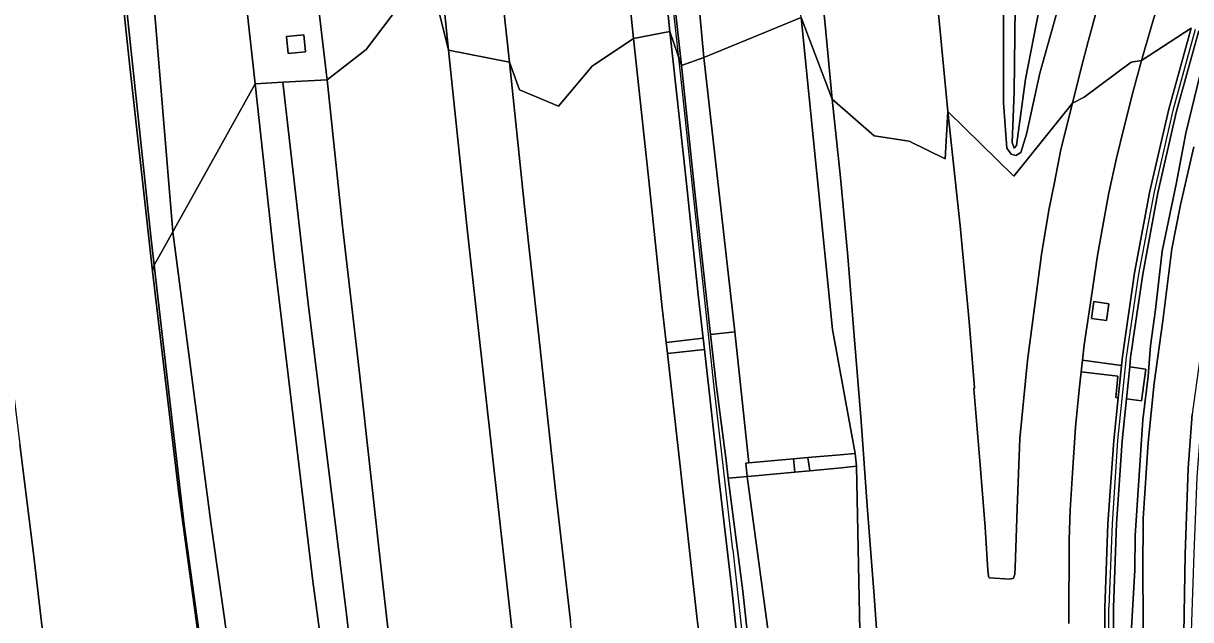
# Model space of a CAD drawing. Extents: x 157648 to 158502, y 379212 to 380938.
# Drawn here: x 157898.4 to 158010.4, y 380519.8 to 380576.9 of the extents above; entities that cross this region are included whole.
import ezdxf

# ---------------------------------------------------------------- set-up
doc = ezdxf.new("R2010")
doc.units = 0
for name, color, linetype in [('IMGEO_Berm_groen', 7, 'Continuous'), ('IMGEO_Berm_open', 7, 'Continuous'), ('IMGEO_Geluidsscherm', 7, 'Continuous'), ('IMGEO_Grasland_overig', 7, 'Continuous'), ('IMGEO_Muur', 7, 'Continuous'), ('IMGEO_Rijbaan_autosnelweg', 7, 'Continuous'), ('IMGEO_Rijbaan_autoweg', 7, 'Continuous'), ('IMGEO_Terreindeel_gesloten', 7, 'Continuous'), ('IMGEO_Terreindeel_open', 7, 'Continuous'), ('IMGEO_Voetpad_op_trap', 7, 'Continuous')]:
    doc.layers.add(name, color=color, linetype=linetype)

msp = doc.modelspace()

# ---------------------------------------------------------------- linework, layer by layer
at = {"layer": 'IMGEO_Berm_groen'}
for points in [[(157912.77, 380556.96), (157920.65, 380571.15), (157920.06, 380576.61), (157918.28, 380592.86), (157917.1, 380607.46), (157914.73, 380630.43), (157912.46, 380653.74), (157910.07, 380679.49), (157906.46, 380711.42), (157904.78, 380735.26), (157902.68, 380763.55), (157900.44, 380770.29), (157900.08, 380760.91), (157900.92, 380734.65), (157901.84, 380705.46), (157903.32, 380673.07), (157904.87, 380644.77), (157907.01, 380616.87), (157910.08, 380584.93), (157910.62, 380582.12), (157910.79, 380580.89)], [(157963.68, 380573.66), (157973, 380577.5), (157968.55, 380611.33), (157966.74, 380629.31), (157962.74, 380656.75), (157958.56, 380686.67), (157954.01, 380714.28), (157949.85, 380743.66), (157947.78, 380753.56), (157947.15, 380759.83), (157946.86, 380762.66), (157946.26, 380762.6), (157946.3, 380759.34), (157947.08, 380747.79), (157946.78, 380739.77), (157949.73, 380717.17), (157951.81, 380693.3), (157954.14, 380668.15), (157956.24, 380643.69), (157959.04, 380618.46), (157961.9, 380593.1)], [(157973, 380577.5), (157963.68, 380573.66), (157966.64, 380547.37), (157968.01, 380534.79), (157972.29, 380535.18), (157973.67, 380535.3), (157976.76, 380535.58), (157978.2, 380535.71), (157976.03, 380547.59)], [(157925.49, 380574.23), (157923.83, 380574.05), (157923.66, 380575.68), (157925.32, 380575.86)], [(157956.93, 380575.51), (157958.35, 380562.47), (157959.7, 380549.67), (157960.07, 380546.35), (157963.61, 380546.76), (157963.17, 380550.63), (157961.94, 380562.21), (157960.42, 380576.15)], [(158010.43, 380576.49), (158005.66, 380573.38), (158004.82, 380570.31), (158003.94, 380566.77), (158003.27, 380564.03), (158002.51, 380560.7), (158001.93, 380557.54), (158001.44, 380554.67), (158000.84, 380550.55), (158000.15, 380546.11), (157999.99, 380544.66), (158003.74, 380544.13), (158003.84, 380545.01), (158004.98, 380553.02), (158006.44, 380560.87), (158008.26, 380568.71)], [(157966.64, 380547.37), (157963.68, 380573.66), (157961.53, 380572.9), (157962.82, 380560.77), (157964.33, 380547.1)], [(157920.65, 380571.15), (157912.77, 380556.96), (157916.41, 380529.08), (157920.91, 380497.37), (157926.81, 380464.48), (157930.9, 380442.15), (157931.12, 380439.89), (157931.55, 380437.17), (157937.56, 380408.94), (157943.45, 380376.02), (157946.69, 380351.07), (157944.76, 380376.37), (157941.89, 380401.64), (157938.34, 380424.83), (157934.91, 380450.09), (157931.84, 380479.05), (157928.98, 380502.87), (157926.19, 380523.45), (157922.48, 380554.44)], [(157999.04, 380569.28), (157993.42, 380562.29), (157987.08, 380568.5), (157988.25, 380557.53), (157989.14, 380548.37), (157989.64, 380542), (157989.56, 380541.91), (157990.19, 380534.61), (157990.67, 380528.64), (157990.91, 380524.52), (157990.99, 380523.95), (157991.05, 380523.79), (157993.05, 380523.64), (157993.37, 380523.74), (157993.51, 380524.12), (157993.55, 380524.75), (157993.72, 380530.41), (157993.99, 380537.14), (157994.72, 380544.61), (157996.06, 380554.79), (157996.78, 380559.04), (157997.3, 380561.7), (157997.93, 380564.84)], [(157954.76, 380292.65), (157953.25, 380305.51), (157946.69, 380351.07), (157943.45, 380376.02), (157937.56, 380408.94), (157931.55, 380437.17), (157931.12, 380439.89), (157929.97, 380439.78), (157929.75, 380442.03), (157930.9, 380442.15), (157926.81, 380464.48), (157920.91, 380497.37), (157916.41, 380529.08), (157912.77, 380556.96), (157910.96, 380553.75), (157913.85, 380528.86), (157918.32, 380496.6), (157923.29, 380464.01), (157928.02, 380436.1), (157932.97, 380408.6), (157939.51, 380372.73), (157944.12, 380344.53), (157950.08, 380305.25), (157952.89, 380291.25)], [(158002.53, 380550.05), (158002.31, 380548.45), (158000.87, 380548.65), (158001.09, 380550.26)]]:
    msp.add_lwpolyline(points, close=True, dxfattribs=at)
for points in [[(157906.46, 380711.42), (157910.07, 380679.49), (157912.46, 380653.74), (157914.73, 380630.43), (157917.1, 380607.46), (157918.28, 380592.86), (157920.06, 380576.61), (157920.65, 380571.15), (157923.31, 380571.3), (157927.57, 380571.53), (157927.46, 380572.3), (157926.43, 380581), (157925.02, 380594.45), (157923.21, 380612.49), (157921.72, 380627.14), (157920.46, 380640.06), (157919.4, 380650.79), (157918.15, 380663.96), (157916.44, 380682.82), (157915.08, 380697.85)], [(157899.5, 380705.53), (157901.02, 380672.54), (157902.68, 380644.65), (157904.79, 380616.5), (157907.64, 380584.83), (157910.64, 380556.54), (157910.96, 380553.75), (157912.77, 380556.96), (157910.79, 380580.89), (157909.69, 380580.73), (157909.54, 380581.93), (157910.62, 380582.12), (157910.08, 380584.93), (157907.01, 380616.87), (157904.87, 380644.77), (157903.32, 380673.07), (157901.84, 380705.46)], [(157899.73, 380689.57), (157900.29, 380677.74), (157901.31, 380661.16), (157902.44, 380643.71), (157903.46, 380628.93), (157904.5, 380615.79), (157906.01, 380598.89), (157907.24, 380586.05), (157908.62, 380572.8), (157910.82, 380553.17), (157910.96, 380553.75), (157910.64, 380556.54), (157907.64, 380584.83), (157904.79, 380616.5), (157902.68, 380644.65), (157901.02, 380672.54), (157899.5, 380705.53)], [(157945.59, 380690.26), (157946.75, 380677.69), (157947.93, 380665.21), (157949.48, 380649.26), (157950.9, 380634.16), (157952.12, 380621.69), (157953.33, 380609.87), (157954.6, 380598.03), (157955.74, 380586.99), (157956.93, 380575.51), (157960.42, 380576.15), (157959.18, 380588.4), (157958.05, 380599.23), (157957.04, 380609.19), (157955.94, 380620.05), (157955.04, 380629.15), (157954.01, 380638.99), (157952.91, 380650.31), (157951.85, 380660.94), (157950.88, 380672.23), (157949.81, 380683.94), (157948.62, 380696.9)], [(157928.04, 380688.26), (157929.59, 380671.26), (157930.94, 380656.51), (157932.56, 380639.78), (157934.2, 380623.39), (157935.86, 380607.04), (157937.48, 380591.3), (157939.2, 380574.36), (157945.04, 380573.24), (157943.52, 380587.22), (157942.27, 380599.62), (157940.95, 380612.76), (157939.74, 380624.47), (157938.51, 380637.16), (157937.46, 380648.25), (157936.13, 380661.77), (157934.86, 380675.26), (157933.67, 380687.87)], [(157984.72, 380687.74), (157985.33, 380679.39), (157985.87, 380669.81), (157987.27, 380655.06), (157988.73, 380639.24), (157990.16, 380618.7), (157991, 380607.21), (157992.49, 380595.91), (157993.27, 380587.32), (157993.54, 380578.5), (157993.43, 380570.36), (157993.26, 380565.51), (157993.45, 380564.99), (157993.68, 380565.24), (157994.52, 380571.61), (157996.14, 380579.81), (157997.63, 380585.59), (157999.11, 380589.81), (158001, 380594.87), (158003.7, 380601.23), (158005.82, 380606.59), (158008.37, 380611.72), (158011.07, 380617.8)], [(158011.07, 380617.8), (158008.37, 380611.72), (158005.82, 380606.59), (158003.7, 380601.23), (158001, 380594.87), (157999.11, 380589.81), (157997.63, 380585.59), (157996.14, 380579.81), (157994.52, 380571.61), (157993.68, 380565.24), (157993.45, 380564.99), (157993.26, 380565.51), (157993.43, 380570.36), (157993.54, 380578.5), (157993.27, 380587.32), (157992.49, 380595.91), (157991, 380607.21), (157990.16, 380618.7), (157988.73, 380639.24), (157987.27, 380655.06), (157985.87, 380669.81), (157985.33, 380679.39), (157984.72, 380687.74)], [(158011.58, 380591.32), (158010.32, 380587.88), (158009.07, 380584.41), (158007.85, 380580.67), (158006.82, 380577.35), (158005.66, 380573.38), (158010.43, 380576.49)], [(157973, 380577.5), (157975.99, 380569.68), (157975.33, 380576.79), (157974.63, 380583.32)], [(157986.05, 380579.24), (157987.08, 380568.5), (157993.42, 380562.29), (157999.04, 380569.28), (157999.87, 380572.66), (158000.53, 380575.22), (158001.44, 380578.49)], [(157997.72, 380578.66), (157995.89, 380572.16), (157994.61, 380566.32), (157994.08, 380564.57), (157993.6, 380564.26), (157993.14, 380564.4), (157992.75, 380564.99), (157992.42, 380569.33), (157992.42, 380577.79)], [(157992.42, 380577.79), (157992.42, 380569.33), (157992.75, 380564.99), (157993.14, 380564.4), (157993.6, 380564.26), (157994.08, 380564.57), (157994.61, 380566.32), (157995.89, 380572.16), (157997.72, 380578.66)], [(157986.76, 380440.07), (157985.82, 380451.1), (157984.56, 380464.53), (157983.59, 380476.18), (157982.45, 380490.99), (157981.46, 380503.83), (157980.34, 380517.57), (157979.97, 380522.48), (157979.35, 380530.68), (157978.76, 380538.81), (157978.11, 380546.99), (157977.49, 380554.6), (157976.79, 380562.15), (157975.99, 380569.68), (157973, 380577.5), (157976.03, 380547.59), (157978.2, 380535.71), (157978.33, 380534.47), (157978.63, 380518.69), (157981.03, 380491.17), (157983.05, 380463.4), (157985.43, 380435.26)], [(158011.14, 380576.24), (158009.02, 380568.54), (158007.22, 380560.7), (158005.78, 380552.88), (158004.86, 380546.67), (158004.76, 380545.96), (158004.61, 380544.94), (158004.52, 380544.02), (158006.07, 380543.8), (158005.64, 380540.74), (158004.21, 380540.93), (158003.81, 380536.91), (158003.25, 380528.94), (158002.98, 380520.92), (158002.91, 380512.86), (158002.97, 380504.82), (158003.07, 380496.77), (158003.29, 380488.78), (158003.62, 380480.78), (158003.99, 380472.72), (158004.38, 380464.72), (158004.87, 380456.63), (158005.44, 380448.64), (158006.08, 380440.66)], [(157960.1, 380441.01), (157958.63, 380453.3), (157956.99, 380466.97), (157955.33, 380480.88), (157953.58, 380496.07), (157952.03, 380509.38), (157950.89, 380519.66), (157949.46, 380532.15), (157947.82, 380547.24), (157946.47, 380559.39), (157945.04, 380573.24), (157939.2, 380574.36), (157940.98, 380557.23), (157942.75, 380541.49), (157944.55, 380525.17), (157945.91, 380513.23), (157947.82, 380497.23), (157949.52, 380481.99), (157950.76, 380471.36), (157952.46, 380457.24), (157953.99, 380444.64)], [(157942.8, 380440.45), (157941.4, 380452.2), (157940.14, 380462.95), (157938.82, 380474.34), (157937.53, 380484.13), (157935.78, 380497.54), (157934.84, 380506), (157932.85, 380523.5), (157930.62, 380543.68), (157929.03, 380557.51), (157927.57, 380571.53), (157923.31, 380571.3), (157925.75, 380550.08), (157929.4, 380520.28), (157932.08, 380497.69), (157935.17, 380470.53), (157939.35, 380436.85)], [(158011.76, 380400.44), (158010.08, 380415.3), (158009.02, 380429.17), (158007.69, 380442.74), (158006.87, 380454.91), (158006.06, 380467.68), (158005.39, 380479.48), (158004.81, 380493.62), (158004.41, 380506.67), (158004.49, 380515.65), (158005.03, 380524.5), (158005.05, 380527.85), (158005.35, 380532.67), (158005.79, 380538.93), (158006.29, 380543.1), (158006.52, 380546.03), (158007.01, 380549.5), (158007.64, 380555.11), (158008.98, 380561.54), (158009.89, 380566.43), (158011.3, 380572.2)], [(157928.02, 380436.1), (157923.29, 380464.01), (157918.32, 380496.6), (157913.85, 380528.86), (157910.96, 380553.75), (157910.82, 380553.17), (157913.32, 380531.87), (157915.19, 380518.31), (157916.15, 380510.41), (157917.59, 380500.19), (157918.95, 380490.64), (157920.33, 380480.86), (157922.13, 380470.21), (157923.64, 380460.99), (157925.07, 380452.6), (157926.74, 380442.73)], [(157976.66, 380441.9), (157974.91, 380452.54), (157973.21, 380463.96), (157972.08, 380473.26), (157971.02, 380481.52), (157969.83, 380492.34), (157968.82, 380500.92), (157967.54, 380511.41), (157966.39, 380522.4), (157965.18, 380532.79), (157963.73, 380545.68), (157960.19, 380545.29), (157961.3, 380535.36), (157963.01, 380520.07), (157964.49, 380507.96), (157966.06, 380494.68), (157967.79, 380479.98), (157969.1, 380468.55), (157970.51, 380458.01), (157973.42, 380439.96)], [(158002.08, 380512.86), (158002.14, 380520.88), (158002.42, 380528.94), (158002.99, 380536.96), (158003.42, 380541.03), (158003.2, 380541.06), (158003.39, 380543.12), (157999.86, 380543.53), (157999.68, 380541.81), (157999.32, 380538.22), (157999.04, 380533.84), (157998.8, 380530.26), (157998.73, 380527.41), (157998.69, 380519.39)], [(157897.79, 380493.28), (157899.22, 380483.84), (157899.96, 380475.93), (157900.51, 380470.22), (157900.98, 380467.39), (157908.9, 380455.65), (157910.38, 380452.04), (157908.88, 380461.14), (157907.19, 380470.67), (157905.56, 380480.68), (157904.55, 380487.48), (157903.81, 380493.04), (157902.84, 380499.9), (157901.57, 380509.34), (157900.71, 380515.35), (157900.33, 380518.15), (157899.38, 380526.11), (157898.07, 380536.56)], [(158001.38, 380311.54), (157996.95, 380335.17), (157993.67, 380359.55), (157990.55, 380381.2), (157987.27, 380406.95), (157985.43, 380435.26), (157983.05, 380463.4), (157981.03, 380491.17), (157978.63, 380518.69), (157978.33, 380534.47), (157976.87, 380534.33), (157973.85, 380534.05), (157972.41, 380533.92), (157968.26, 380533.54), (157967.84, 380533.5), (157970.29, 380515.35), (157973.6, 380489.28), (157976.34, 380462.58), (157979.37, 380443.77), (157982.76, 380419.41), (157988.93, 380383.9), (157992.13, 380359.99), (157995.4, 380335.48), (157999.84, 380311.41)], [(157979.37, 380443.77), (157976.34, 380462.58), (157973.6, 380489.28), (157970.29, 380515.35), (157967.84, 380533.5), (157967.18, 380533.44), (157966.03, 380533.34), (157967.43, 380522.51), (157968.59, 380511.53), (157969.87, 380501.04), (157970.88, 380492.46), (157972.06, 380481.65), (157973.13, 380473.39), (157974.26, 380464.1), (157975.95, 380452.7), (157977.7, 380442.07)]]:
    msp.add_lwpolyline(points, dxfattribs=at)
at = {"layer": 'IMGEO_Berm_open'}
msp.add_lwpolyline([(157960.19, 380545.29), (157963.73, 380545.68), (157963.61, 380546.76), (157960.07, 380546.35)], close=True, dxfattribs=at)
at = {"layer": 'IMGEO_Geluidsscherm'}
for points in [[(157966.46, 380526.46), (157965.61, 380533.99), (157964.64, 380542.36), (157963.71, 380551.02), (157962.63, 380561.06), (157961.63, 380570.42), (157960.64, 380579.46)], [(158010.81, 380576.36), (158008.67, 380568.59), (158006.87, 380560.78), (158005.38, 380552.9), (158004.19, 380544.94), (158003.36, 380536.95), (158002.83, 380528.96), (158002.53, 380520.95)], [(157966.46, 380526.46), (157968.15, 380511.02), (157969.88, 380496.6), (157971.55, 380482.46), (157973.05, 380469.33), (157974.68, 380458.27), (157976.34, 380447.24), (157978.75, 380432.39), (157980.87, 380419.82), (157983.18, 380405.8), (157985.6, 380391.16), (157988.33, 380374.23), (157990.63, 380359.63), (157992.75, 380344.23), (157994.79, 380329.36), (157997.21, 380312.64), (157998.29, 380305.03), (157998.97, 380301.2)], [(158010.62, 380392.7), (158009.63, 380400.63), (158008.75, 380408.61), (158007.87, 380416.57), (158007.01, 380424.55), (158006.27, 380432.57), (158005.64, 380440.62), (158005.01, 380448.65), (158004.44, 380456.57), (158003.98, 380464.66), (158003.59, 380472.73), (158003.2, 380480.7), (158002.81, 380488.75), (158002.64, 380496.8), (158002.51, 380504.85), (158002.46, 380512.89), (158002.53, 380520.95)]]:
    msp.add_lwpolyline(points, dxfattribs=at)
at = {"layer": 'IMGEO_Grasland_overig'}
for points in [[(157949.76, 380692.62), (157951.58, 380673.08), (157952.85, 380658.36), (157954.16, 380644.83), (157955.24, 380633.93), (157956.49, 380622.26), (157957.59, 380610.9), (157959.2, 380594.82), (157960.3, 380584.18), (157961.53, 380572.9), (157963.68, 380573.66), (157961.9, 380593.1), (157959.04, 380618.46), (157956.24, 380643.69), (157954.14, 380668.15), (157951.81, 380693.3)], [(157956.15, 380304.06), (157952.43, 380330.59), (157949.46, 380350.44), (157949.67, 380357.8), (157945.56, 380390.06), (157942.03, 380416.3), (157939.35, 380436.85), (157935.17, 380470.53), (157932.08, 380497.69), (157929.4, 380520.28), (157925.75, 380550.08), (157923.31, 380571.3), (157920.65, 380571.15), (157922.48, 380554.44), (157926.19, 380523.45), (157928.98, 380502.87), (157931.84, 380479.05), (157934.91, 380450.09), (157938.34, 380424.83), (157941.89, 380401.64), (157944.76, 380376.37), (157946.69, 380351.07), (157953.25, 380305.51)], [(158011.3, 380572.2), (158009.89, 380566.43), (158008.98, 380561.54), (158007.64, 380555.11), (158007.01, 380549.5), (158006.52, 380546.03), (158006.29, 380543.1), (158005.79, 380538.93), (158005.35, 380532.67), (158005.05, 380527.85), (158005.03, 380524.5), (158004.49, 380515.65), (158004.41, 380506.67), (158004.81, 380493.62), (158005.39, 380479.48), (158006.06, 380467.68), (158006.87, 380454.91), (158007.69, 380442.74), (158009.02, 380429.17), (158010.08, 380415.3), (158011.76, 380400.44)], [(158010.68, 380565.11), (158009.38, 380559.55), (158008.56, 380555.32), (158007.7, 380548.42), (158006.88, 380542.43), (158006.29, 380536.74), (158005.82, 380529.45), (158005.77, 380524.32), (158005.87, 380511.58), (158006.73, 380493.79), (158007.56, 380479.25), (158008.46, 380471.07), (158010.58, 380452.82)], [(158010.58, 380452.82), (158008.46, 380471.07), (158007.56, 380479.25), (158006.73, 380493.79), (158005.87, 380511.58), (158005.77, 380524.32), (158005.82, 380529.45), (158006.29, 380536.74), (158006.88, 380542.43), (158007.7, 380548.42), (158008.56, 380555.32), (158009.38, 380559.55), (158010.68, 380565.11)], [(158011.1, 380487.53), (158010.25, 380502.88), (158009.71, 380518.42), (158009.84, 380526.02), (158010.14, 380534.29), (158010.51, 380539.48)]]:
    msp.add_lwpolyline(points, dxfattribs=at)
msp.add_lwpolyline([(158012.89, 380468.47), (158011.8, 380484.36), (158010.91, 380501.98), (158010.41, 380517.66), (158010.71, 380526.1), (158010.98, 380533.42), (158011.41, 380538.94), (158012.24, 380545.59), (158013.52, 380553.29), (158014.86, 380560.49), (158017.26, 380569.52), (158017.16, 380572.02), (158015.15, 380565.07), (158013.71, 380558.39), (158012.2, 380551.34), (158011.24, 380544.77), (158010.51, 380539.48), (158010.14, 380534.29), (158009.84, 380526.02), (158009.71, 380518.42), (158010.25, 380502.88), (158011.1, 380487.53), (158012.03, 380474.96), (158012.72, 380468.45)], close=True, dxfattribs=at)
at = {"layer": 'IMGEO_Muur'}
for points in [[(157948.62, 380696.9), (157949.81, 380683.94), (157950.88, 380672.23), (157951.85, 380660.94), (157952.91, 380650.31), (157954.01, 380638.99), (157955.04, 380629.15), (157955.94, 380620.05), (157957.04, 380609.19), (157958.05, 380599.23), (157959.18, 380588.4), (157960.42, 380576.15), (157961.53, 380572.9), (157960.3, 380584.18), (157959.2, 380594.82), (157957.59, 380610.9), (157956.49, 380622.26), (157955.24, 380633.93), (157954.16, 380644.83), (157952.85, 380658.36), (157951.58, 380673.08), (157949.76, 380692.62)], [(157968.59, 380511.53), (157967.43, 380522.51), (157966.03, 380533.34), (157965.81, 380535.04), (157964.86, 380542.36), (157964.33, 380547.1), (157962.82, 380560.77), (157961.53, 380572.9), (157960.42, 380576.15), (157961.94, 380562.21), (157963.17, 380550.63), (157963.61, 380546.76), (157963.73, 380545.68), (157965.18, 380532.79), (157966.39, 380522.4), (157967.54, 380511.41)], [(158010.43, 380576.49), (158008.26, 380568.71), (158006.44, 380560.87), (158004.98, 380553.02), (158003.84, 380545.01), (158003.74, 380544.13), (158003.64, 380543.14), (158003.42, 380541.03), (158002.99, 380536.96), (158002.42, 380528.94), (158002.14, 380520.88), (158002.08, 380512.86), (158002.18, 380504.84), (158002.22, 380496.73), (158002.48, 380488.71), (158002.76, 380480.66), (158003.14, 380472.61), (158003.54, 380464.62), (158004.06, 380456.59), (158004.61, 380448.56), (158005.28, 380440.55)], [(158006.08, 380440.66), (158005.44, 380448.64), (158004.87, 380456.63), (158004.38, 380464.72), (158003.99, 380472.72), (158003.62, 380480.78), (158003.29, 380488.78), (158003.07, 380496.77), (158002.97, 380504.82), (158002.91, 380512.86), (158002.98, 380520.92), (158003.25, 380528.94), (158003.81, 380536.91), (158004.21, 380540.93), (158004.52, 380544.02), (158004.61, 380544.94), (158004.76, 380545.96), (158004.86, 380546.67), (158005.78, 380552.88), (158007.22, 380560.7), (158009.02, 380568.54), (158011.14, 380576.24)]]:
    msp.add_lwpolyline(points, dxfattribs=at)
at = {"layer": 'IMGEO_Rijbaan_autosnelweg'}
for points in [[(157915.08, 380697.85), (157916.44, 380682.82), (157918.15, 380663.96), (157919.4, 380650.79), (157920.46, 380640.06), (157921.72, 380627.14), (157923.21, 380612.49), (157925.02, 380594.45), (157926.43, 380581), (157927.46, 380572.3), (157927.57, 380571.53), (157931.3, 380574.44), (157934.49, 380578.65), (157938.05, 380579.02), (157939.2, 380574.36), (157937.48, 380591.3), (157935.86, 380607.04), (157934.2, 380623.39), (157932.56, 380639.78), (157930.94, 380656.51), (157929.59, 380671.26), (157928.04, 380688.26)], [(157933.67, 380687.87), (157934.86, 380675.26), (157936.13, 380661.77), (157937.46, 380648.25), (157938.51, 380637.16), (157939.74, 380624.47), (157940.95, 380612.76), (157942.27, 380599.62), (157943.52, 380587.22), (157945.04, 380573.24), (157945.99, 380570.56), (157949.75, 380569.01), (157952.97, 380572.84), (157956.93, 380575.51), (157955.74, 380586.99), (157954.6, 380598.03), (157953.33, 380609.87), (157952.12, 380621.69), (157950.9, 380634.16), (157949.48, 380649.26), (157947.93, 380665.21), (157946.75, 380677.69), (157945.59, 380690.26)], [(157953.99, 380444.64), (157952.46, 380457.24), (157950.76, 380471.36), (157949.52, 380481.99), (157947.82, 380497.23), (157945.91, 380513.23), (157944.55, 380525.17), (157942.75, 380541.49), (157940.98, 380557.23), (157939.2, 380574.36), (157938.05, 380579.02), (157934.49, 380578.65), (157931.3, 380574.44), (157927.57, 380571.53), (157929.03, 380557.51), (157930.62, 380543.68), (157932.85, 380523.5), (157934.84, 380506), (157935.78, 380497.54), (157937.53, 380484.13), (157938.82, 380474.34), (157940.14, 380462.95), (157941.4, 380452.2), (157942.8, 380440.45)], [(157964.49, 380507.96), (157963.01, 380520.07), (157961.3, 380535.36), (157960.19, 380545.29), (157960.07, 380546.35), (157959.7, 380549.67), (157958.35, 380562.47), (157956.93, 380575.51), (157952.97, 380572.84), (157949.75, 380569.01), (157945.99, 380570.56), (157945.04, 380573.24), (157946.47, 380559.39), (157947.82, 380547.24), (157949.46, 380532.15), (157950.89, 380519.66)]]:
    msp.add_lwpolyline(points, dxfattribs=at)
at = {"layer": 'IMGEO_Rijbaan_autoweg'}
for points in [[(157926.74, 380442.73), (157925.07, 380452.6), (157923.64, 380460.99), (157922.13, 380470.21), (157920.33, 380480.86), (157918.95, 380490.64), (157917.59, 380500.19), (157916.15, 380510.41), (157915.19, 380518.31), (157913.32, 380531.87), (157910.82, 380553.17), (157908.62, 380572.8), (157907.24, 380586.05), (157906.01, 380598.89), (157904.5, 380615.79), (157903.46, 380628.93), (157902.44, 380643.71), (157901.31, 380661.16), (157900.29, 380677.74), (157899.73, 380689.57)], [(158010.9, 380603.24), (158009.54, 380600.28), (158008.19, 380597.05), (158006.81, 380593.87), (158005.94, 380591.6), (158005.06, 380589.3), (158004.04, 380586.54), (158003.14, 380583.91), (158002.4, 380581.53), (158001.44, 380578.49), (158000.53, 380575.22), (157999.87, 380572.66), (157999.04, 380569.28), (158000.17, 380569.87), (158004.66, 380573.23), (158005.66, 380573.38), (158006.82, 380577.35), (158007.85, 380580.67), (158009.07, 380584.41), (158010.32, 380587.88), (158011.58, 380591.32)], [(157974.63, 380583.32), (157975.33, 380576.79), (157975.99, 380569.68), (157980.02, 380566.15), (157983.36, 380565.64), (157986.84, 380563.95), (157987.08, 380568.5), (157986.05, 380579.24)], [(157893.06, 380579.88), (157893.68, 380574.91), (157894.17, 380570.23), (157895.42, 380558.91), (157896.77, 380547.28), (157898.07, 380536.56), (157899.38, 380526.11), (157900.33, 380518.15), (157900.71, 380515.35), (157901.57, 380509.34), (157902.84, 380499.9), (157903.81, 380493.04), (157904.55, 380487.48), (157905.56, 380480.68), (157907.19, 380470.67), (157908.88, 380461.14), (157910.38, 380452.04), (157916.35, 380437.45)], [(157998.69, 380519.39), (157998.73, 380527.41), (157998.8, 380530.26), (157999.04, 380533.84), (157999.32, 380538.22), (157999.68, 380541.81), (157999.86, 380543.53), (157999.99, 380544.66), (158000.15, 380546.11), (158000.84, 380550.55), (158001.44, 380554.67), (158001.93, 380557.54), (158002.51, 380560.7), (158003.27, 380564.03), (158003.94, 380566.77), (158004.82, 380570.31), (158005.66, 380573.38), (158004.66, 380573.23), (158000.17, 380569.87), (157999.04, 380569.28), (157997.93, 380564.84), (157997.3, 380561.7), (157996.78, 380559.04), (157996.06, 380554.79), (157994.72, 380544.61), (157993.99, 380537.14), (157993.72, 380530.41), (157993.55, 380524.75), (157993.51, 380524.12), (157993.37, 380523.74), (157993.05, 380523.64), (157991.05, 380523.79), (157990.99, 380523.95), (157990.91, 380524.52), (157990.67, 380528.64), (157990.19, 380534.61), (157989.56, 380541.91), (157989.64, 380542), (157989.14, 380548.37), (157988.25, 380557.53), (157987.08, 380568.5), (157986.84, 380563.95), (157983.36, 380565.64), (157980.02, 380566.15), (157975.99, 380569.68), (157976.79, 380562.15), (157977.49, 380554.6), (157978.11, 380546.99), (157978.76, 380538.81), (157979.35, 380530.68), (157979.97, 380522.48), (157980.34, 380517.57)]]:
    msp.add_lwpolyline(points, dxfattribs=at)
at = {"layer": 'IMGEO_Terreindeel_gesloten'}
for points in [[(157925.49, 380574.23), (157925.32, 380575.86), (157923.66, 380575.68), (157923.83, 380574.05)], [(158002.53, 380550.05), (158001.09, 380550.26), (158000.87, 380548.65), (158002.31, 380548.45)], [(157968.01, 380534.79), (157966.64, 380547.37), (157964.33, 380547.1), (157964.86, 380542.36), (157965.81, 380535.04), (157966.03, 380533.34), (157967.18, 380533.44), (157967.84, 380533.5), (157967.71, 380534.76)], [(158004.52, 380544.02), (158004.21, 380540.93), (158005.64, 380540.74), (158006.07, 380543.8)], [(157973.85, 380534.05), (157973.67, 380535.3), (157972.29, 380535.18), (157972.41, 380533.92)]]:
    msp.add_lwpolyline(points, close=True, dxfattribs=at)
at = {"layer": 'IMGEO_Terreindeel_open'}
msp.add_lwpolyline([(157999.86, 380543.53), (158003.39, 380543.12), (158003.2, 380541.06), (158003.42, 380541.03), (158003.64, 380543.14), (158003.74, 380544.13), (157999.99, 380544.66)], close=True, dxfattribs=at)
at = {"layer": 'IMGEO_Voetpad_op_trap'}
for points in [[(157973.67, 380535.3), (157973.85, 380534.05), (157976.87, 380534.33), (157978.33, 380534.47), (157978.2, 380535.71), (157976.76, 380535.58)], [(157972.29, 380535.18), (157968.01, 380534.79), (157967.71, 380534.76), (157967.84, 380533.5), (157968.26, 380533.54), (157972.41, 380533.92)]]:
    msp.add_lwpolyline(points, close=True, dxfattribs=at)

doc.saveas('drawing.dxf')
